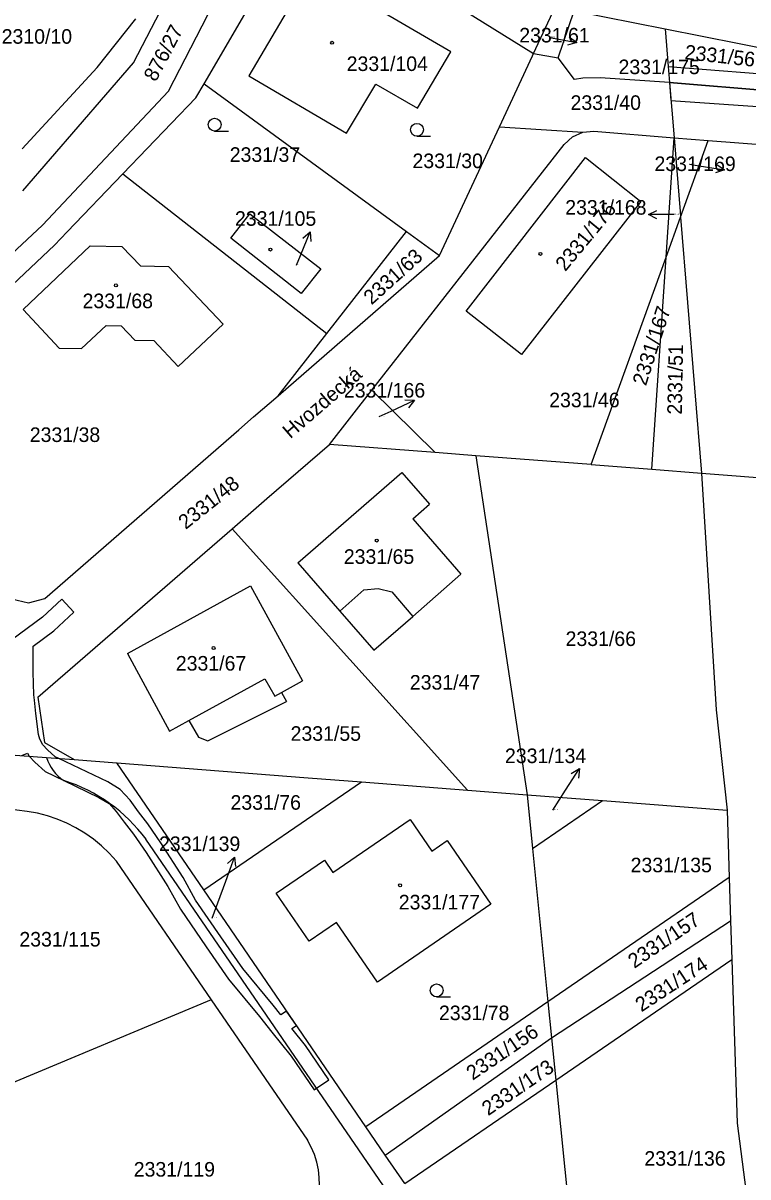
# Model space of a CAD drawing. Extents: x -785744 to -782822, y -1067550 to -1063910.
# Drawn here: x -783874.9 to -783790.4, y -1066465 to -1066330.4 of the extents above; entities that cross this region are included whole.
import ezdxf

# ---------------------------------------------------------------- set-up
doc = ezdxf.new("R2010")
doc.units = 0
for name, color, linetype in [('Hranice parcel', 7, 'Continuous'), ('Parcelní čísla', 7, 'Continuous'), ('Pop_ČP_popisy', 7, 'Continuous'), ('Vnitřní kresba', 7, 'Continuous'), ('Věcná břemena k části', 7, 'Continuous'), ('Značky budov', 7, 'Continuous'), ('Značky kultur', 7, 'Continuous')]:
    doc.layers.add(name, color=color, linetype=linetype)

msp = doc.modelspace()

# ---------------------------------------------------------------- linework, layer by layer
at = {"layer": 'Hranice parcel'}
for p, q in [((-783841.37, -1066324.2), (-783848.6, -1066336.56)), ((-783825.04, -1066333.75), (-783841.37, -1066324.2)), ((-783828.91, -1066340.32), (-783825.04, -1066333.75)), ((-783810.61, -1066336.96), (-783812.5, -1066334.46)), ((-783848.6, -1066336.56), (-783837.2, -1066343.23)), ((-783809.64, -1066336.8), (-783810.61, -1066336.96)), ((-783807.62, -1066336.77), (-783809.64, -1066336.8)), ((-783799.51, -1066337.33), (-783807.62, -1066336.77)), ((-783837.2, -1066343.23), (-783833.78, -1066337.51)), ((-783833.78, -1066337.51), (-783828.91, -1066340.32)), ((-783799.51, -1066337.33), (-783773.77, -1066339.42)), ((-783799.51, -1066337.33), (-783798.98, -1066343.79)), ((-783834.25, -1066373.22), (-783811.79, -1066344.54)), ((-783799.92, -1066357.71), (-783798.98, -1066343.79)), ((-783798.98, -1066343.79), (-783795, -1066344.09)), ((-783798.22, -1066353.03), (-783795, -1066344.09)), ((-783795, -1066344.09), (-783773.14, -1066345.75)), ((-783823.25, -1066364), (-783809.32, -1066346.09)), ((-783809.32, -1066346.09), (-783802.85, -1066351.19)), ((-783802.85, -1066351.19), (-783816.77, -1066369.06)), ((-783850.7, -1066355.49), (-783848.47, -1066352.63)), ((-783848.47, -1066352.63), (-783840.21, -1066359.07)), ((-783799.92, -1066357.71), (-783798.22, -1066353.03)), ((-783798.28, -1066352.36), (-783798.22, -1066353.03)), ((-783798.22, -1066353.03), (-783795.78, -1066382.9)), ((-783842.48, -1066361.93), (-783850.7, -1066355.49)), ((-783808.66, -1066381.9), (-783799.92, -1066357.71)), ((-783801.58, -1066382.45), (-783799.92, -1066357.71)), ((-783840.21, -1066359.07), (-783842.48, -1066361.93)), ((-783816.77, -1066369.06), (-783823.25, -1066364)), ((-783839.2, -1066379.54), (-783834.25, -1066373.22)), ((-783826.87, -1066380.49), (-783834.25, -1066373.22)), ((-783826.87, -1066380.49), (-783839.2, -1066379.54)), ((-783822.09, -1066380.86), (-783826.87, -1066380.49)), ((-783808.66, -1066381.9), (-783822.09, -1066380.86)), ((-783880.57, -1066415.43), (-783872.18, -1066416.07)), ((-783853.86, -1066431.52), (-783864.01, -1066416.7)), ((-783864.01, -1066416.7), (-783841.67, -1066418.44)), ((-783853.86, -1066431.52), (-783835.45, -1066418.92)), ((-783841.67, -1066418.44), (-783835.45, -1066418.92)), ((-783835.45, -1066418.92), (-783823.1, -1066419.87)), ((-783816.12, -1066420.41), (-783807.32, -1066421.09)), ((-783792.8, -1066422.22), (-783792.54, -1066430.06)), ((-783838.79, -1066429.49), (-783829.78, -1066423.31)), ((-783829.78, -1066423.31), (-783827.26, -1066427)), ((-783804.63, -1066507.28), (-783860.59, -1066425.59)), ((-783827.26, -1066427), (-783825.44, -1066425.76)), ((-783825.44, -1066425.76), (-783820.35, -1066433.19)), ((-783815.49, -1066426.69), (-783813.7, -1066444.57)), ((-783864.05, -1066428.15), (-783852.97, -1066444.32)), ((-783845.39, -1066431.89), (-783839.78, -1066428.04)), ((-783839.78, -1066428.04), (-783838.79, -1066429.49)), ((-783792.54, -1066430.06), (-783813.7, -1066444.57)), ((-783792.54, -1066430.06), (-783792.38, -1066435.14)), ((-783834.94, -1066459.15), (-783853.86, -1066431.52)), ((-783841.54, -1066437.5), (-783845.39, -1066431.89)), ((-783820.35, -1066433.19), (-783833.59, -1066442.27)), ((-783813.28, -1066448.79), (-783792.38, -1066435.14)), ((-783792.38, -1066435.14), (-783792.23, -1066439.65)), ((-783838.37, -1066435.32), (-783841.54, -1066437.5)), ((-783833.59, -1066442.27), (-783838.37, -1066435.32)), ((-783852.97, -1066444.32), (-783883.91, -1066457.25)), ((-783852.97, -1066444.32), (-783841.75, -1066460.7)), ((-783813.7, -1066444.57), (-783834.94, -1066459.15)), ((-783813.7, -1066444.57), (-783813.28, -1066448.79)), ((-783832.68, -1066462.45), (-783813.28, -1066448.79)), ((-783813.28, -1066448.79), (-783812.78, -1066453.71)), ((-783832.68, -1066462.45), (-783834.94, -1066459.15)), ((-783830.4, -1066465.77), (-783832.68, -1066462.45))]:
    msp.add_line(p, q, dxfattribs=at)
for points in [[(-783829.24, -1066325.32), (-783815.38, -1066333.94)], [(-783815.38, -1066333.94), (-783812.86, -1066328.54)], [(-783866.27, -1066335.56), (-783861.77, -1066329.9)], [(-783853.8, -1066337.47), (-783848.79, -1066328.89)], [(-783812.5, -1066334.46), (-783810.64, -1066328.98)], [(-783810.64, -1066328.98), (-783800.02, -1066331.07)], [(-783800.02, -1066331.07), (-783799.66, -1066335.46)], [(-783800.02, -1066331.07), (-783787.08, -1066333.61)], [(-783815.51, -1066334.23), (-783815.38, -1066333.94)], [(-783815.38, -1066333.94), (-783812.5, -1066334.46)], [(-783875.04, -1066345.06), (-783866.27, -1066335.56)], [(-783819.36, -1066342.51), (-783815.51, -1066334.23)], [(-783799.66, -1066335.46), (-783799.51, -1066337.33)], [(-783799.66, -1066335.46), (-783769.9, -1066337.78)], [(-783854.76, -1066339.11), (-783853.8, -1066337.47)], [(-783853.8, -1066337.47), (-783830.18, -1066354.72)], [(-783863.28, -1066347.98), (-783854.76, -1066339.11)], [(-783825.26, -1066355.19), (-783819.36, -1066342.51)], [(-783819.36, -1066342.51), (-783809.62, -1066343.13)], [(-783810.85, -1066343.67), (-783809.62, -1066343.13)], [(-783809.62, -1066343.13), (-783808.33, -1066343.01)], [(-783808.33, -1066343.01), (-783798.98, -1066343.79)], [(-783811.79, -1066344.54), (-783810.85, -1066343.67)], [(-783798.98, -1066343.79), (-783798.28, -1066352.36)], [(-783869.79, -1066354.75), (-783863.28, -1066347.98)], [(-783863.28, -1066347.98), (-783839.49, -1066366.61)], [(-783871.28, -1066356.3), (-783869.79, -1066354.75)], [(-783839.49, -1066366.61), (-783830.18, -1066354.72)], [(-783830.18, -1066354.72), (-783826.35, -1066357.52)], [(-783826.35, -1066357.52), (-783825.26, -1066355.19)], [(-783884.65, -1066368.9), (-783871.28, -1066356.3)], [(-783874.91, -1066363.82), (-783867.1, -1066356.36)], [(-783867.1, -1066356.36), (-783863.39, -1066356.45)], [(-783863.39, -1066356.45), (-783861.24, -1066358.71)], [(-783845.17, -1066373.86), (-783826.35, -1066357.52)], [(-783861.24, -1066358.71), (-783857.95, -1066358.79)], [(-783857.95, -1066358.79), (-783851.57, -1066365.51)], [(-783874.91, -1066363.82), (-783870.7, -1066368.3)], [(-783868.12, -1066368.36), (-783865.22, -1066365.68)], [(-783865.22, -1066365.68), (-783863.49, -1066365.7)], [(-783863.49, -1066365.7), (-783861.89, -1066367.39)], [(-783856.82, -1066370.46), (-783851.57, -1066365.51)], [(-783861.89, -1066367.39), (-783859.68, -1066367.43)], [(-783859.68, -1066367.43), (-783856.82, -1066370.46)], [(-783845.17, -1066373.86), (-783839.49, -1066366.61)], [(-783870.7, -1066368.3), (-783868.12, -1066368.36)], [(-783848.04, -1066376.34), (-783845.17, -1066373.86)], [(-783849.75, -1066377.84), (-783848.04, -1066376.34)], [(-783872.41, -1066397.5), (-783849.75, -1066377.84)], [(-783846.5, -1066385.87), (-783839.2, -1066379.54)], [(-783822.09, -1066380.86), (-783816.12, -1066420.41)], [(-783808.66, -1066381.9), (-783801.58, -1066382.45)], [(-783801.58, -1066382.45), (-783795.78, -1066382.9)], [(-783842.87, -1066393.36), (-783830.75, -1066382.83)], [(-783830.75, -1066382.83), (-783827.53, -1066386.52)], [(-783795.78, -1066382.9), (-783794.07, -1066410.51)], [(-783795.78, -1066382.9), (-783776.14, -1066384.42)], [(-783850.53, -1066389.38), (-783846.5, -1066385.87)], [(-783829.46, -1066388.21), (-783827.53, -1066386.52)], [(-783873.19, -1066409.04), (-783850.53, -1066389.38)], [(-783850.53, -1066389.38), (-783823.1, -1066419.87)], [(-783829.46, -1066388.21), (-783823.84, -1066394.69)], [(-783842.87, -1066393.36), (-783837.98, -1066398.98)], [(-783829.46, -1066399.63), (-783823.84, -1066394.69)], [(-783862.76, -1066403.93), (-783848.41, -1066396.06)], [(-783848.41, -1066396.06), (-783842.33, -1066407.14)], [(-783876.27, -1066397.55), (-783874.28, -1066398.04)], [(-783874.28, -1066398.04), (-783872.41, -1066397.5)], [(-783837.98, -1066398.98), (-783834.01, -1066403.54)], [(-783834.01, -1066403.54), (-783829.46, -1066399.63)], [(-783862.76, -1066403.93), (-783857.85, -1066412.99)], [(-783844.79, -1066408.5), (-783842.33, -1066407.14)], [(-783873.19, -1066409.04), (-783872.43, -1066414.33)], [(-783853.37, -1066414.11), (-783844.19, -1066409.52)], [(-783844.79, -1066408.5), (-783844.19, -1066409.52)], [(-783794.07, -1066410.51), (-783792.8, -1066422.22)], [(-783857.85, -1066412.99), (-783855.59, -1066411.75)], [(-783855.59, -1066411.75), (-783854.47, -1066413.69)], [(-783872.43, -1066414.33), (-783868.96, -1066416.32)], [(-783854.47, -1066413.69), (-783853.37, -1066414.11)], [(-783872.18, -1066416.07), (-783868.96, -1066416.32)], [(-783868.96, -1066416.32), (-783864.01, -1066416.7)], [(-783823.1, -1066419.87), (-783816.12, -1066420.41)], [(-783816.12, -1066420.41), (-783815.49, -1066426.69)], [(-783815.49, -1066426.69), (-783807.32, -1066421.09)], [(-783807.32, -1066421.09), (-783792.8, -1066422.22)], [(-783812.78, -1066453.71), (-783792.23, -1066439.65)], [(-783792.23, -1066439.65), (-783791.61, -1066458.71)], [(-783830.4, -1066465.77), (-783812.78, -1066453.71)], [(-783812.78, -1066453.71), (-783810.15, -1066479.96)], [(-783791.61, -1066458.71), (-783790.6, -1066466.56)]]:
    msp.add_lwpolyline(points, dxfattribs=at)
for centre, radius, start, end in [((-783867.55, -1066414.7), 4.83, 196.5097, 237.2982), ((-783875.9, -1066436.93), 19.05, 36.5116, 72.4584), ((-783876.77, -1066438.75), 16.56, 39.8045, 107.3988), ((-783850.07, -1066465.73), 9.72, 305.0968, 31.1481)]:
    msp.add_arc(centre, radius, start, end, dxfattribs=at)
at = {"layer": 'Pop_ČP_popisy'}
for p, q in [((-783813.29, -1066332.1), (-783810.34, -1066332.65)), ((-783796.05, -1066347.04), (-783793.09, -1066347.53)), ((-783798.98, -1066352.74), (-783801.98, -1066352.74)), ((-783842.57, -1066357.52), (-783841.44, -1066354.74)), ((-783831.99, -1066375.65), (-783829.26, -1066374.4)), ((-783811.64, -1066419.89), (-783810.03, -1066417.36)), ((-783851.29, -1066430.5), (-783850.25, -1066427.68))]:
    msp.add_line(p, q, dxfattribs=at)
for points in [[(-783813.38, -1066332.08), (-783813.29, -1066332.1)], [(-783811.23, -1066331.98), (-783810.34, -1066332.65), (-783811.42, -1066332.96)], [(-783797.18, -1066346.85), (-783796.05, -1066347.04)], [(-783794, -1066346.88), (-783793.09, -1066347.53), (-783794.16, -1066347.86)], [(-783800.98, -1066353.24), (-783801.98, -1066352.74), (-783800.98, -1066352.24)], [(-783842.28, -1066355.48), (-783841.44, -1066354.74), (-783841.35, -1066355.86)], [(-783843.02, -1066358.63), (-783842.57, -1066357.52)], [(-783830.38, -1066374.36), (-783829.26, -1066374.4), (-783829.96, -1066375.27)], [(-783833.37, -1066376.28), (-783831.99, -1066375.65)], [(-783810.99, -1066417.93), (-783810.03, -1066417.36), (-783810.15, -1066418.47)], [(-783813.11, -1066422.2), (-783811.64, -1066419.89)], [(-783851.07, -1066428.45), (-783850.25, -1066427.68), (-783850.13, -1066428.8)], [(-783852.88, -1066434.8), (-783851.29, -1066430.5)]]:
    msp.add_lwpolyline(points, dxfattribs=at)
at = {"layer": 'Vnitřní kresba'}
for points in [[(-783862.05, -1066335.03), (-783856.31, -1066323.9)], [(-783857.97, -1066338.34), (-783851.43, -1066325.63)], [(-783874.95, -1066349.95), (-783862.05, -1066335.03)], [(-783872.66, -1066353.98), (-783857.97, -1066338.34)], [(-783906.22, -1066385.29), (-783872.66, -1066353.98)], [(-783837.98, -1066398.98), (-783835.16, -1066396.52)], [(-783835.16, -1066396.52), (-783833.5, -1066396.34)], [(-783833.5, -1066396.34), (-783831.92, -1066396.73)], [(-783831.92, -1066396.73), (-783829.46, -1066399.63)], [(-783855.59, -1066411.75), (-783846.72, -1066406.88)], [(-783846.72, -1066406.88), (-783845.56, -1066408.93)], [(-783845.56, -1066408.93), (-783844.79, -1066408.5)]]:
    msp.add_lwpolyline(points, dxfattribs=at)
at = {"layer": 'Věcná břemena k části'}
msp.add_line((-783773.77, -1066339.42), (-783799.51, -1066337.33), dxfattribs=at)
for points in [[(-783799.51, -1066337.33), (-783799.34, -1066339.41), (-783774.63, -1066341.13)], [(-783870.39, -1066397.6), (-783872.66, -1066399.68)], [(-783868.99, -1066399.12), (-783870.39, -1066397.6)], [(-783872.66, -1066399.68), (-783877.12, -1066403.02)], [(-783871.34, -1066401.28), (-783868.99, -1066399.12)], [(-783873.75, -1066403.08), (-783871.34, -1066401.28)], [(-783873.74, -1066406.11), (-783873.75, -1066403.08)], [(-783873.68, -1066408.75), (-783873.74, -1066406.11)], [(-783873.6, -1066409.39), (-783873.68, -1066408.75)], [(-783873.46, -1066410.92), (-783873.6, -1066409.39)], [(-783873.13, -1066413.39), (-783873.46, -1066410.92)], [(-783872.98, -1066413.94), (-783873.13, -1066413.39)], [(-783872.62, -1066414.58), (-783872.98, -1066413.94)], [(-783872.09, -1066415.17), (-783872.62, -1066414.58)], [(-783875.06, -1066415.85), (-783874.43, -1066415.58)], [(-783874.43, -1066415.58), (-783874.2, -1066415.92)], [(-783874.2, -1066415.92), (-783873.55, -1066416.63)], [(-783871.18, -1066415.98), (-783872.09, -1066415.17)], [(-783870.77, -1066416.18), (-783871.18, -1066415.98)], [(-783865.06, -1066418.92), (-783870.77, -1066416.18)], [(-783873.55, -1066416.63), (-783872.34, -1066417.72)], [(-783872.34, -1066417.72), (-783870.16, -1066418.76)], [(-783870.16, -1066418.76), (-783866.08, -1066420.72)], [(-783863.62, -1066419.79), (-783865.06, -1066418.92)], [(-783862.45, -1066421.04), (-783863.62, -1066419.79)], [(-783866.08, -1066420.72), (-783864.9, -1066421.45)], [(-783864.9, -1066421.45), (-783864.05, -1066422.36)], [(-783861.48, -1066422.39), (-783862.45, -1066421.04)], [(-783864.05, -1066422.36), (-783863.14, -1066423.63)], [(-783860.39, -1066423.81), (-783861.48, -1066422.39)], [(-783863.14, -1066423.63), (-783862.05, -1066425.03)], [(-783858.84, -1066426.02), (-783860.39, -1066423.81)], [(-783862.05, -1066425.03), (-783860.56, -1066427.16)], [(-783856.25, -1066430.06), (-783858.84, -1066426.02)], [(-783860.56, -1066427.16), (-783858.03, -1066431.12)], [(-783858.03, -1066431.12), (-783856.57, -1066433.78)], [(-783854.81, -1066432.7), (-783856.25, -1066430.06)], [(-783856.57, -1066433.78), (-783853.57, -1066438.17)], [(-783851.87, -1066436.99), (-783854.81, -1066432.7)], [(-783849.31, -1066440.67), (-783851.87, -1066436.99)], [(-783853.57, -1066438.17), (-783850.95, -1066441.93)], [(-783845.75, -1066444.97), (-783849.31, -1066440.67)], [(-783850.95, -1066441.93), (-783847.35, -1066446.27)], [(-783844.86, -1066446.1), (-783845.75, -1066444.97)], [(-783844.18, -1066445.65), (-783844.86, -1066446.1)], [(-783843.03, -1066447.33), (-783844.18, -1066445.65)], [(-783847.35, -1066446.27), (-783845.91, -1066448.12)], [(-783845.91, -1066448.12), (-783843.64, -1066450.9)], [(-783843.59, -1066447.7), (-783843.03, -1066447.33)], [(-783841.98, -1066449.66), (-783843.59, -1066447.7)], [(-783839.26, -1066453.66), (-783841.98, -1066449.66)], [(-783843.64, -1066450.9), (-783840.96, -1066454.82)], [(-783840.69, -1066454.64), (-783839.26, -1066453.66)], [(-783840.96, -1066454.82), (-783840.69, -1066454.64)]]:
    msp.add_lwpolyline(points, dxfattribs=at)
at = {"layer": 'Značky budov'}
for centre in [(-783838.88, -1066332.69), (-783846.07, -1066356.81), (-783814.57, -1066357.32), (-783864.1, -1066360.99), (-783833.67, -1066390.76), (-783852.71, -1066403.3), (-783830.94, -1066430.98)]:
    msp.add_circle(centre, 0.175, dxfattribs=at)
at = {"layer": 'Značky kultur'}
for p, q in [((-783852.58, -1066342.99), (-783850.98, -1066342.99)), ((-783828.98, -1066343.59), (-783827.38, -1066343.59)), ((-783826.68, -1066443.99), (-783825.08, -1066443.99))]:
    msp.add_line(p, q, dxfattribs=at)
for centre in [(-783852.58, -1066342.24), (-783828.98, -1066342.84), (-783826.68, -1066443.24)]:
    msp.add_circle(centre, 0.75, dxfattribs=at)

# ---------------------------------------------------------------- texts
at = {"layer": 'Parcelní čísla'}
for s, height, p in [('2310/10', 1.7, (-783877.43, -1066332.8)), ('2331/61', 0.1, (-783813.38, -1066332.08)), ('2331/104', 1.7, (-783837.18, -1066335.98)), ('2331/175', 1.7, (-783805.46, -1066336.35)), ('2331/40', 1.7, (-783811.06, -1066340.52)), ('2331/37', 1.7, (-783850.82, -1066346.58)), ('2331/30', 1.7, (-783829.5, -1066347.31)), ('2331/169', 0.1, (-783797.18, -1066346.85)), ('2331/168', 0.1, (-783798.98, -1066352.74)), ('2331/105', 0.1, (-783843.02, -1066358.63)), ('2331/68', 1.7, (-783867.99, -1066363.65)), ('2331/46', 1.7, (-783813.55, -1066375.21)), ('2331/166', 0.1, (-783833.37, -1066376.28)), ('2331/38', 1.7, (-783874.15, -1066379.26)), ('2331/65', 1.7, (-783837.51, -1066393.48)), ('2331/66', 1.7, (-783811.64, -1066403.06)), ('2331/67', 1.7, (-783857.11, -1066405.93)), ('2331/47', 1.7, (-783829.81, -1066408.15)), ('2331/55', 1.7, (-783843.72, -1066414.12)), ('2331/76', 1.7, (-783850.73, -1066422.16)), ('2331/134', 0.1, (-783813.11, -1066422.2)), ('2331/135', 1.7, (-783804.05, -1066429.46)), ('2331/177', 1.7, (-783831.1, -1066433.79)), ('2331/139', 0.1, (-783852.88, -1066434.8)), ('2331/115', 1.7, (-783875.36, -1066438.12)), ('2331/78', 1.7, (-783826.41, -1066446.71)), ('2331/136', 1.7, (-783802.45, -1066463.69)), ('2331/119', 1.7, (-783862.02, -1066464.96))]:
    msp.add_text(s, height=height, dxfattribs=at).set_placement(p)
for s, rotation, p in [('876/27', 62.0875, (-783859.45, -1066337.33)), ('2331/56', 353.7622, (-783797.8, -1066334.6)), ('2331/176', 50.4, (-783811.67, -1066359.45)), ('2331/63', 42.012, (-783834.27, -1066363.33)), ('2331/167', 72, (-783802.27, -1066372.79)), ('2331/51', 88.893, (-783798.08, -1066376.08)), ('2331/48', 38.5712, (-783855.96, -1066389.53)), ('2331/157', 34.2, (-783803.62, -1066440.73)), ('2331/174', 33.3, (-783802.79, -1066445.81)), ('2331/156', 34.2, (-783822.48, -1066453.78)), ('2331/173', 34.2, (-783820.67, -1066457.92))]:
    msp.add_text(s, height=1.7, rotation=rotation, dxfattribs=at).set_placement(p)
at = {"layer": 'Pop_ČP_popisy'}
for s, p in [('2331/61', (-783817.04, -1066332.65)), ('2331/169', (-783801.27, -1066347.65)), ('2331/168', (-783811.68, -1066352.74)), ('2331/105', (-783850.21, -1066354.04)), ('2331/166', (-783837.5, -1066374.08)), ('2331/134', (-783818.71, -1066416.72)), ('2331/139', (-783859.07, -1066426.98))]:
    msp.add_text(s, height=1.7, dxfattribs=at).set_placement(p)
msp.add_text('Hvozdecká', height=1.7, rotation=40.8699, dxfattribs=at).set_placement((-783843.75, -1066378.95))

doc.saveas('drawing.dxf')
